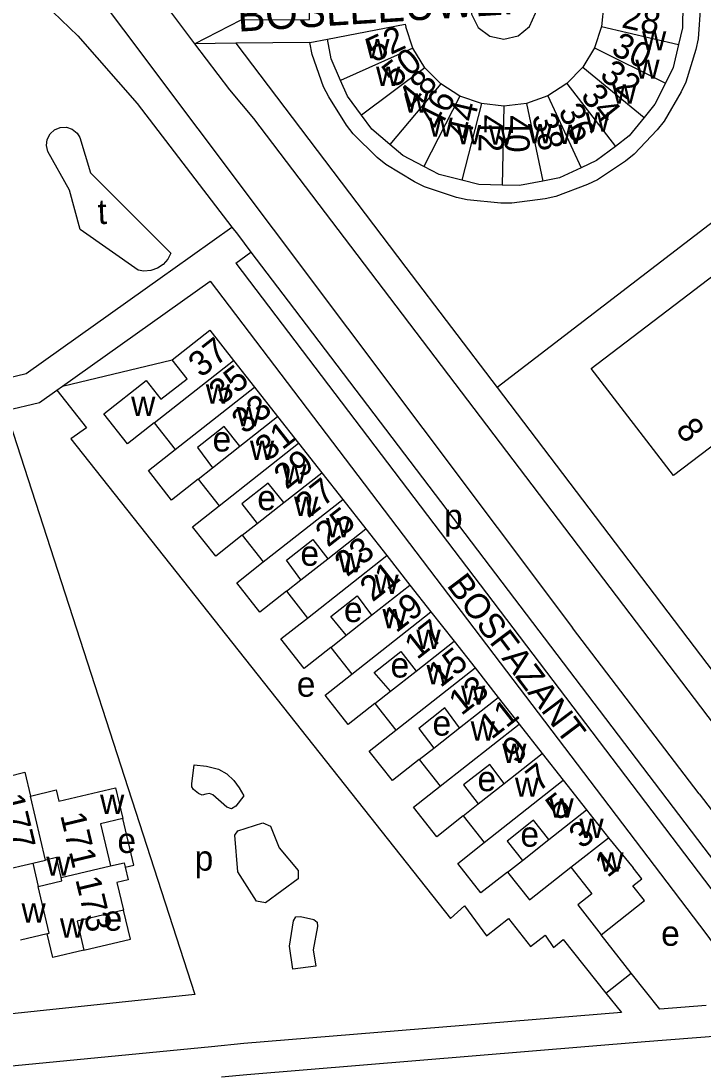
# Model space of a CAD drawing. Extents: x 155854 to 157362, y 383621 to 384685.
# Drawn here: x 156973.5 to 157082.4, y 383930.2 to 384097.6 of the extents above; entities that cross this region are included whole.
import ezdxf

# ---------------------------------------------------------------- set-up
doc = ezdxf.new("R2010")
doc.units = 0
for name, color, linetype in [('BLT_Basislijn', 7, 'Continuous'), ('BLT_Bebouwing', 7, 'Continuous'), ('BLT_Centroide', 7, 'Continuous'), ('BLT_Huisnummer', 7, 'Continuous'), ('BLT_Huisnummer_ tussenligend', 7, 'Continuous'), ('BLT_Huisnummer_zonder_bebouwing', 7, 'Continuous'), ('BLT_Onderverdeling_panden', 7, 'Continuous'), ('BLT_Plantopo', 7, 'Continuous'), ('BLT_Straatnaam', 7, 'Continuous'), ('BLT_Straatnaam_verkleind', 7, 'Continuous')]:
    doc.layers.add(name, color=color, linetype=linetype)

msp = doc.modelspace()

# ---------------------------------------------------------------- linework, layer by layer
at = {"layer": 'BLT_Basislijn'}
for p, q in [((157007.8, 384094.08), (157034.97, 384058.3)), ((157019.62, 384094.19), (157022.44, 384094.73)), ((157010.63, 384082.09), (157088.87, 383979.05)), ((157034.97, 384058.3), (157049.51, 384039.15)), ((156980.14, 384039.35), (156997.69, 384043.53)), ((157049.51, 384039.15), (157121.26, 383944.66)), ((157081.79, 383974.27), (157061.57, 384000.75)), ((157066.9, 383942.47), (157070.93, 383945.66))]:
    msp.add_line(p, q, dxfattribs=at)
for points in [[(156977.86, 384112.29), (157061.57, 384000.75)], [(157001.24, 384094.01), (157008.7, 384097.83), (157019.59, 384097.89), (157019.55, 384104.01)], [(156973.99, 384102.74), (156978.6, 384099.1), (156982.59, 384095.26), (156992.1, 384084.49), (157007.21, 384064.72)], [(156996.91, 384099.73), (157001.24, 384094.01)], [(157082, 384100.14), (157081.59, 384094.78), (157081.24, 384093.08), (157079.66, 384087.9), (157078.88, 384086.31), (157076.17, 384081.67), (157075.07, 384080.29), (157071.39, 384076.38), (157070.01, 384075.27), (157065.53, 384072.3), (157063.94, 384071.55), (157058.91, 384069.65), (157057.2, 384069.27), (157051.85, 384068.54), (157050.11, 384068.57), (157044.76, 384069.09), (157043.05, 384069.48), (157037.91, 384071.18), (157036.35, 384071.97), (157031.76, 384074.75), (157030.4, 384075.87), (157026.54, 384079.63), (157025.47, 384081.02), (157022.66, 384085.56), (157021.8, 384087.13), (157019.99, 384092.31), (157019.62, 384094.19)], [(157007.8, 384094.08), (157001.24, 384094.01)], [(157001.24, 384094.01), (157006.84, 384086.64), (157010.63, 384082.09)], [(157019.62, 384094.19), (157007.8, 384094.08)], [(157193.67, 383978.49), (157175.64, 384002.01), (157157.45, 383988.06), (157140.66, 384009.96), (157158.85, 384023.91), (157111.01, 384086.31), (157049.51, 384039.15)], [(156997.76, 384058.01), (157007.21, 384064.72)], [(157007.21, 384064.72), (157008.07, 384063.6), (157010.24, 384060.74)], [(157007.8, 384059), (157010.24, 384060.74)], [(157010.24, 384060.74), (157016.19, 384052.92)], [(157007.8, 384059), (157086.85, 383954.98), (157089.89, 383950.78), (157092.07, 383947.34)], [(156919.42, 384028.13), (156974.36, 384041.38), (156996.13, 384056.85)], [(156996.13, 384056.85), (156997.76, 384058.01)], [(156980.14, 384039.35), (157003.72, 384056.1)], [(157003.72, 384056.1), (157082.84, 383952), (157085.75, 383947.98), (157088.05, 383944.34)], [(157016.19, 384052.92), (157089.26, 383956.77), (157092.38, 383952.47), (157094.48, 383949.14)], [(156971.1, 384035.45), (156976.47, 384036.75), (156979.26, 384038.73)], [(156979.26, 384038.73), (156980.14, 384039.35)], [(156979.26, 384038.73), (156984.01, 384032.69)], [(156971.1, 384035.45), (157001.27, 383942.23), (156964, 383938.3)], [(156984.01, 384032.69), (156981.5, 384030.93), (157042.1, 383954.37), (157044.33, 383956.38), (157047.82, 383951.62), (157051.32, 383954.38), (157054.84, 383949.9), (157057.18, 383951.73), (157058.5, 383949.75), (157060.05, 383951), (157066.9, 383942.47)], [(157081.79, 383974.27), (157088.87, 383965.01)], [(156990.17, 383962.55), (156991.54, 383962.9), (156989.78, 383970.32)], [(156983.58, 383949.32), (156991.02, 383951.09), (156989.89, 383955.73)], [(157070.93, 383945.66), (157066.12, 383951.77)], [(157075.48, 383939.88), (157070.93, 383945.66)], [(157066.9, 383942.47), (157069.38, 383939.37)], [(157082.89, 383940.48), (157075.48, 383939.88)], [(157069.38, 383939.37), (157009.11, 383934.43), (157003.96, 383933.92)], [(157073.16, 383934.67), (157009.56, 383929.45), (157005.53, 383929.05)], [(157084.73, 383935.61), (157073.16, 383934.67)], [(157003.96, 383933.92), (156965.94, 383930.2)]]:
    msp.add_lwpolyline(points, dxfattribs=at)
for points in [[(157050.45, 384105.18), (157048.19, 384104.63), (157046.39, 384103.15), (157045.41, 384101.03), (157045.45, 384098.71), (157046.49, 384096.62), (157048.34, 384095.2), (157050.61, 384094.72), (157052.88, 384095.27), (157054.68, 384096.75), (157055.65, 384098.87), (157055.62, 384101.2), (157054.57, 384103.28), (157052.73, 384104.7)], [(156977.83, 384076.81), (156977.6, 384077.77), (156977.71, 384078.75), (156978.17, 384079.62), (156978.89, 384080.29), (156979.81, 384080.65), (156980.79, 384080.68), (156981.72, 384080.37), (156982.49, 384079.76), (156982.94, 384079.05), (156984.62, 384073.43), (156997.46, 384060.58), (156996.96, 384059.6), (156996.22, 384058.78), (156995.3, 384058.18), (156994.27, 384057.81), (156993.17, 384057.72), (156992.25, 384057.85), (156982.98, 384064.38), (156981.3, 384070.65)], [(157001.16, 383978.93), (157003.14, 383978.72), (157005.06, 383978.2), (157006.4, 383977.46), (157007.51, 383976.4), (157008.37, 383975.21), (157009.11, 383973.94), (157007.82, 383972.3), (157007.15, 383971.91), (157006.4, 383972.14), (157004.17, 383974.13), (157003.62, 383974.35), (157003.04, 383974.22), (157002.43, 383974.07), (157001.86, 383974.31), (157001.09, 383974.98), (157000.83, 383975.39), (157000.79, 383975.88)], [(157008.16, 383961.81), (157007.67, 383967.7), (157008.15, 383968.39), (157012.15, 383969.64), (157013.37, 383969.12), (157014.74, 383965.68), (157017.78, 383962.05), (157017.78, 383960.72), (157012.54, 383956.87), (157011.13, 383957.15)], [(157016.92, 383946.31), (157016.37, 383949.95), (157017.01, 383954.03), (157017.42, 383954.62), (157018.14, 383954.72), (157020.28, 383954.23), (157020.8, 383953.79), (157020.86, 383953.1), (157020.17, 383949.4), (157020.58, 383946.77)]]:
    msp.add_lwpolyline(points, close=True, dxfattribs=at)
at = {"layer": 'BLT_Bebouwing'}
for p, q in [((157066.55, 384100.37), (157066.19, 384096.77)), ((157036.09, 384093.28), (157034.94, 384096.71)), ((157066.19, 384096.77), (157065.08, 384093.33)), ((157038, 384090.16), (157036.09, 384093.28)), ((157065.08, 384093.33), (157063.2, 384090.25)), ((157040.54, 384087.59), (157038, 384090.16)), ((157063.2, 384090.25), (157060.67, 384087.66)), ((157043.6, 384085.66), (157040.54, 384087.59)), ((157060.67, 384087.66), (157057.62, 384085.71)), ((157047.02, 384084.46), (157043.6, 384085.66)), ((157057.62, 384085.71), (157054.2, 384084.48)), ((157050.61, 384084.07), (157047.02, 384084.46)), ((157054.2, 384084.48), (157050.61, 384084.07)), ((156997.69, 384043.53), (157003.69, 384048.27)), ((156994.79, 384033.5), (156998.14, 384029.24)), ((157004.12, 384026.34), (157008.47, 384029.76)), ((157001.82, 384024.53), (157005.17, 384020.27)), ((157011.24, 384017.43), (157015.51, 384020.8)), ((157008.86, 384015.56), (157012.21, 384011.3)), ((157018.22, 384008.42), (157022.49, 384011.78)), ((157015.92, 384006.61), (157019.26, 384002.34)), ((157025.45, 383999.6), (157029.5, 384002.8)), ((157022.98, 383997.66), (157026.33, 383993.4)), ((157032.5, 383990.65), (157036.61, 383993.88)), ((157030.02, 383988.69), (157033.37, 383984.44)), ((157039.42, 383981.58), (157043.54, 383984.83)), ((157037.07, 383979.74), (157040.42, 383975.48)), ((157046.51, 383972.66), (157050.67, 383975.93)), ((157044.1, 383970.76), (157047.45, 383966.5))]:
    msp.add_line(p, q, dxfattribs=at)
for points in [[(157079.14, 384100.33), (157079.1, 384096.55), (157078.48, 384093.89)], [(157022.44, 384094.73), (157034.84, 384097.13), (157034.94, 384096.71)], [(157024.52, 384088.14), (157023.05, 384091.61), (157022.44, 384094.73)], [(157078.48, 384093.89), (157077.61, 384090.22), (157076.41, 384087.72)], [(157027.88, 384082.6), (157025.65, 384085.63), (157024.52, 384088.14)], [(157076.41, 384087.72), (157074.7, 384084.37), (157072.99, 384082.23)], [(157032.4, 384077.94), (157029.53, 384080.4), (157027.88, 384082.6)], [(157072.99, 384082.23), (157070.58, 384079.33), (157068.44, 384077.63)], [(157037.82, 384074.43), (157034.48, 384076.18), (157032.4, 384077.94)], [(157068.44, 384077.63), (157065.39, 384075.36), (157062.94, 384074.2)], [(157043.92, 384072.22), (157040.28, 384073.16), (157037.82, 384074.43)], [(157062.94, 384074.2), (157059.47, 384072.63), (157056.82, 384072.06)], [(157050.34, 384071.43), (157046.59, 384071.55), (157043.92, 384072.22)], [(157056.82, 384072.06), (157053.11, 384071.38), (157050.34, 384071.43)], [(157003.69, 384048.27), (157007.46, 384043.47)], [(156986.75, 384034.93), (156993.5, 384040.24), (156995.84, 384037.26), (157000.04, 384040.54), (156997.69, 384043.53)], [(157007.46, 384043.47), (157010.8, 384039.21)], [(157010.8, 384039.21), (157014.5, 384034.51)], [(156994.79, 384033.5), (156990.52, 384030.14), (156986.75, 384034.93)], [(157014.5, 384034.51), (157017.85, 384030.24)], [(157008.47, 384029.76), (157005.99, 384032.91), (157001.72, 384029.55), (157004.12, 384026.34)], [(157017.85, 384030.24), (157021.54, 384025.54)], [(157001.82, 384024.53), (156997.57, 384021.18), (156993.87, 384025.88), (156998.14, 384029.24)], [(157021.54, 384025.54), (157024.89, 384021.28)], [(157015.51, 384020.8), (157013.01, 384023.89), (157008.8, 384020.58), (157011.24, 384017.43)], [(157008.86, 384015.56), (157004.62, 384012.23), (157000.92, 384016.92), (157005.17, 384020.27)], [(157024.89, 384021.28), (157028.58, 384016.57)], [(157028.58, 384016.57), (157031.93, 384012.31)], [(157018.22, 384008.42), (157015.9, 384011.55), (157020.09, 384014.86), (157022.49, 384011.78)], [(157031.93, 384012.31), (157035.62, 384007.61)], [(157015.92, 384006.61), (157011.67, 384003.27), (157007.97, 384007.97), (157012.21, 384011.3)], [(157035.62, 384007.61), (157038.97, 384003.34)], [(157025.45, 383999.6), (157022.98, 384002.58), (157027.18, 384005.89), (157029.5, 384002.8)], [(157038.97, 384003.34), (157042.66, 383998.64)], [(157022.98, 383997.66), (157018.72, 383994.31), (157015.02, 383999.01), (157019.26, 384002.34)], [(157042.66, 383998.64), (157046.01, 383994.38)], [(157032.5, 383990.65), (157029.92, 383993.65), (157034.18, 383997), (157036.61, 383993.88)], [(157030.02, 383988.69), (157025.77, 383985.35), (157022.07, 383990.05), (157026.33, 383993.4)], [(157046.01, 383994.38), (157049.7, 383989.68)], [(157049.7, 383989.68), (157053.05, 383985.41)], [(157043.54, 383984.83), (157041.2, 383988.01), (157037.01, 383984.71), (157039.42, 383981.58)], [(157053.05, 383985.41), (157056.74, 383980.71)], [(157037.07, 383979.74), (157032.82, 383976.39), (157029.12, 383981.09), (157033.37, 383984.44)], [(157056.74, 383980.71), (157060.09, 383976.45)], [(157050.67, 383975.93), (157048.34, 383978.98), (157044.16, 383975.69), (157046.51, 383972.66)], [(156964.01, 383968.18), (156962.83, 383973.11), (156971.85, 383975.26), (156971.42, 383977.06), (156974.14, 383977.72), (156975.06, 383973.93)], [(156975.06, 383973.93), (156979.15, 383974.9), (156979.56, 383973.09), (156988.62, 383975.26), (156989.78, 383970.32)], [(157044.1, 383970.76), (157039.88, 383967.44), (157036.18, 383972.14), (157040.42, 383975.48)], [(157060.09, 383976.45), (157063.78, 383971.74)], [(157063.78, 383971.74), (157067.3, 383967.26)], [(156989.78, 383970.32), (156986.21, 383969.47), (156987.81, 383962.78)], [(157057.78, 383966.99), (157055.35, 383970.05), (157051.14, 383966.74), (157053.55, 383963.65)], [(157046.95, 383958.45), (157043.23, 383963.18), (157047.45, 383966.5)], [(157067.3, 383967.26), (157071.23, 383962.47)], [(156987.81, 383962.78), (156989.99, 383963.29), (156990.17, 383962.55)], [(156990.17, 383962.55), (156990.64, 383960.54), (156988.84, 383960.12), (156989.89, 383955.73)], [(157051.17, 383961.77), (157046.95, 383958.45)], [(157051.17, 383961.77), (157054.67, 383957.34), (157061.31, 383962.56)], [(157061.31, 383962.56), (157064.66, 383958.32), (157062.39, 383956.54), (157066.12, 383951.77)], [(157066.12, 383951.77), (157073.06, 383957.24), (157071.21, 383959.59), (157072.62, 383960.7), (157071.23, 383962.47)], [(156989.89, 383955.73), (156982.49, 383953.95), (156983.58, 383949.32)], [(156977.7, 383951.93), (156973.47, 383950.93)], [(156983.58, 383949.32), (156978.61, 383948.15), (156977.7, 383951.93)]]:
    msp.add_lwpolyline(points, dxfattribs=at)
at = {"layer": 'BLT_Onderverdeling_panden'}
for p, q in [((157066.19, 384096.77), (157078.48, 384093.89)), ((157036.09, 384093.28), (157024.52, 384088.14)), ((157065.08, 384093.33), (157076.41, 384087.72)), ((157038, 384090.16), (157027.88, 384082.6)), ((157063.2, 384090.25), (157072.99, 384082.23)), ((157040.54, 384087.59), (157032.4, 384077.94)), ((157060.67, 384087.66), (157068.44, 384077.63)), ((157043.6, 384085.66), (157037.82, 384074.43)), ((157057.62, 384085.71), (157062.94, 384074.2)), ((157047.02, 384084.46), (157043.92, 384072.22)), ((157050.61, 384084.07), (157050.34, 384071.43)), ((157054.2, 384084.48), (157056.82, 384072.06)), ((157008.47, 384029.76), (157014.5, 384034.51)), ((157001.82, 384024.53), (157004.12, 384026.34)), ((157015.51, 384020.8), (157021.54, 384025.54)), ((157008.86, 384015.56), (157011.24, 384017.43)), ((157022.49, 384011.78), (157028.58, 384016.57)), ((157015.92, 384006.61), (157018.22, 384008.42)), ((157029.5, 384002.8), (157035.62, 384007.61)), ((157022.98, 383997.66), (157025.45, 383999.6)), ((157036.61, 383993.88), (157042.66, 383998.64)), ((157030.02, 383988.69), (157032.5, 383990.65)), ((157043.54, 383984.83), (157049.7, 383989.68)), ((157037.07, 383979.74), (157039.42, 383981.58)), ((157050.67, 383975.93), (157056.74, 383980.71)), ((156977.44, 383963.71), (156975.06, 383973.93)), ((157044.1, 383970.76), (157046.51, 383972.66)), ((157057.78, 383966.99), (157063.78, 383971.74)), ((157053.55, 383963.65), (157057.78, 383966.99)), ((156970.37, 383962.05), (156975.41, 383963.23)), ((156975.41, 383963.23), (156977.44, 383963.71)), ((156975.41, 383963.23), (156976.29, 383959.5)), ((156979.18, 383964.12), (156977.44, 383963.71)), ((156979.94, 383960.9), (156979.18, 383964.12)), ((157051.17, 383961.77), (157053.55, 383963.65)), ((156979.94, 383960.9), (156987.81, 383962.78)), ((156976.29, 383959.5), (156980.06, 383960.39)), ((156980.06, 383960.39), (156979.94, 383960.9)), ((156978.06, 383952.02), (156976.29, 383959.5)), ((156977.7, 383951.93), (156978.06, 383952.02))]:
    msp.add_line(p, q, dxfattribs=at)
for points in [[(156994.79, 384033.5), (157007.46, 384043.47)], [(156998.14, 384029.24), (157010.8, 384039.21)], [(157005.17, 384020.27), (157017.85, 384030.24)], [(157012.21, 384011.3), (157024.89, 384021.28)], [(157019.26, 384002.34), (157031.93, 384012.31)], [(157026.33, 383993.4), (157038.97, 384003.34)], [(157033.37, 383984.44), (157046.01, 383994.38)], [(157040.42, 383975.48), (157053.05, 383985.41)], [(157047.45, 383966.5), (157060.09, 383976.45)], [(157061.31, 383962.56), (157067.3, 383967.26)]]:
    msp.add_lwpolyline(points, dxfattribs=at)
at = {"layer": 'BLT_Plantopo'}
msp.add_lwpolyline([(157064.53, 384042.19), (157113.03, 384079.14), (157126.3, 384062.02), (157077.7, 384025.1)], close=True, dxfattribs=at)

# ---------------------------------------------------------------- texts
at = {"layer": 'BLT_Centroide'}
for s, p in [('w', (157072.66, 384092.94)), ('w', (157028.49, 384091.69)), ('w', (157030.2, 384087.28)), ('w', (157071.59, 384088.41)), ('w', (157067.9, 384084.44)), ('w', (157034.67, 384083.02)), ('w', (157038.58, 384079.16)), ('w', (157063.64, 384080)), ('w', (157043.09, 384077.95)), ('w', (157048.19, 384077.89)), ('w', (157054.44, 384078.11)), ('w', (157059.27, 384078.03)), ('w', (157003.04, 384036.56)), ('w', (156991.12, 384034.6)), ('w', (157007.95, 384032.93)), ('e', (157004.11, 384028.92)), ('w', (157010.08, 384027.59)), ('w', (157015.26, 384023.79)), ('e', (157011.25, 384019.55)), ('w', (157017.12, 384018.62)), ('p', (157041.05, 384016.54)), ('w', (157022.23, 384015.22)), ('e', (157018.13, 384010.68)), ('w', (157024.17, 384009.66)), ('w', (157029.95, 384006.2)), ('e', (157025.08, 384001.7)), ('w', (157031.22, 384000.72)), ('w', (157036.65, 383997.39)), ('e', (157032.51, 383992.84)), ('w', (157038.27, 383991.75)), ('e', (157017.55, 383989.78)), ('w', (157043.77, 383988.49)), ('e', (157039.21, 383983.57)), ('w', (157045.31, 383982.78)), ('w', (157050.34, 383979.21)), ('e', (157046.39, 383974.7)), ('w', (157052.36, 383973.81)), ('w', (156986.16, 383971.07)), ('w', (157057.88, 383970.47)), ('w', (157062.66, 383967.25)), ('e', (157053.24, 383965.84)), ('e', (156988.93, 383964.84)), ('p', (157001.25, 383962.02)), ('w', (157065.84, 383961.88)), ('w', (156977.56, 383961.19)), ('w', (156973.62, 383953.73)), ('e', (156986.74, 383952.43)), ('w', (156979.76, 383951.31)), ('e', (157075.7, 383950.02))]:
    msp.add_text(s, height=4, dxfattribs=at).set_placement(p)
msp.add_text('t', height=4, rotation=2, dxfattribs=at).set_placement((156985.83, 384065.2))
at = {"layer": 'BLT_Huisnummer'}
for s, rotation, p in [('30', 334.7175, (157067.54, 384092.42)), ('50', 37.724, (157033.13, 384086.86)), ('34', 308.7169, (157062.72, 384085.62)), ('46', 63.7205, (157040.37, 384080.07)), ('42', 269.7179, (157046.58, 384082.69)), ('38', 282.717, (157055.08, 384082.48)), ('37', 38.1418, (157002.25, 384040.6)), ('33', 38.1418, (157009.18, 384031.57)), ('29', 38.1418, (157015.9, 384022.75)), ('25', 38.1418, (157022.52, 384013.53)), ('21', 38.1418, (157029.64, 384004.81)), ('17', 38.1418, (157036.75, 383995.59)), ('13', 38.1418, (157043.82, 383986.67)), ('9', 38.1418, (157052.4, 383978.95)), ('177', 283.4471, (156969.98, 383973.81)), ('5', 38.1418, (157059.29, 383969.85)), ('171', 283.4471, (156979.78, 383970.87)), ('1', 38.1418, (157067.13, 383960.8)), ('173', 283.4471, (156982.19, 383960.64))]:
    msp.add_text(s, height=4, rotation=rotation, dxfattribs=at).set_placement(p)
at = {"layer": 'BLT_Huisnummer_ tussenligend'}
for s, rotation, p in [('28', 347.7163, (157069.25, 384096.64)), ('52', 24.7241, (157029.83, 384090.95)), ('32', 321.7158, (157065.72, 384088.66)), ('48', 50.7226, (157036.44, 384083.16)), ('44', 76.72, (157045.2, 384078.5)), ('36', 295.7172, (157059.22, 384083.3)), ('40', 269.7179, (157050.74, 384082.59)), ('35', 38.1418, (157005.53, 384036.22)), ('31', 38.1418, (157012.91, 384027.24)), ('27', 38.1418, (157019.35, 384018.17)), ('23', 38.1418, (157025.57, 384008.81)), ('19', 38.1418, (157033.41, 383999.87)), ('15', 38.1418, (157040.48, 383991.13)), ('11', 38.1418, (157048.64, 383982.86)), ('7', 38.1418, (157056.12, 383974.49)), ('3', 38.1418, (157063, 383965.38))]:
    msp.add_text(s, height=4, rotation=rotation, dxfattribs=at).set_placement(p)
at = {"layer": 'BLT_Huisnummer_zonder_bebouwing'}
msp.add_text('8', height=4, rotation=306.8063, dxfattribs=at).set_placement((157077.89, 384032.41))
at = {"layer": 'BLT_Straatnaam'}
msp.add_text('BOSLEEUWERIK', height=5, rotation=3.6873, dxfattribs=at).set_placement((157008.21, 384095.92))
at = {"layer": 'BLT_Straatnaam_verkleind'}
msp.add_text('BOSFAZANT', height=4, rotation=307.0275, dxfattribs=at).set_placement((157041.38, 384007.53))

doc.saveas('drawing.dxf')
